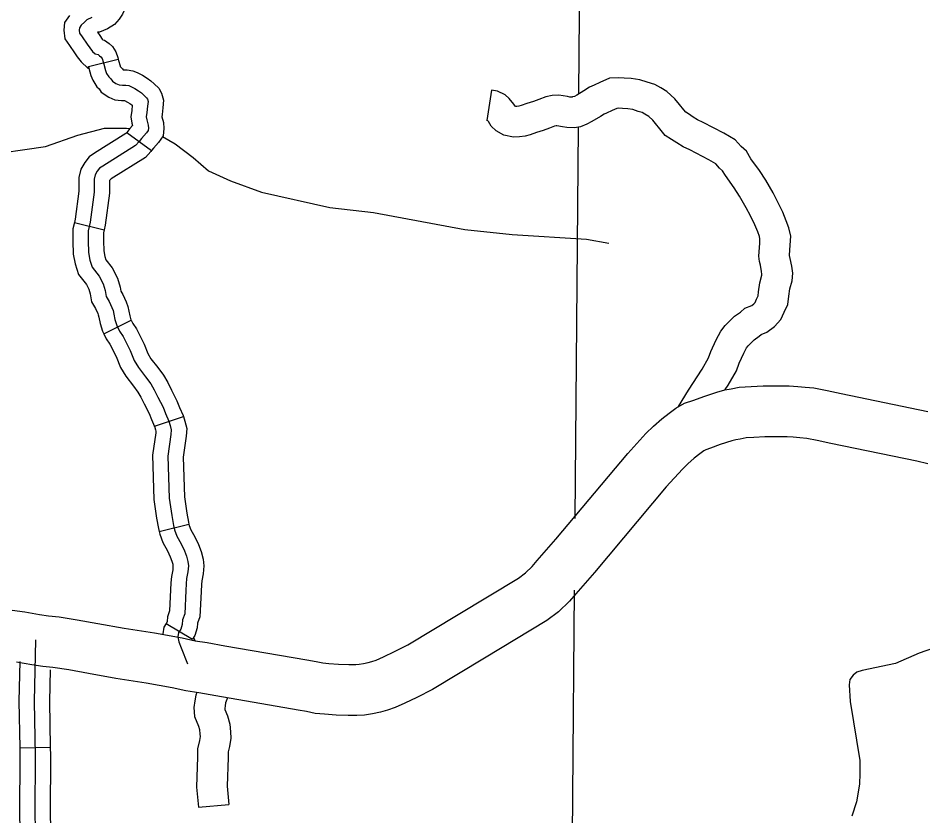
# Model space of a CAD drawing. Extents: x 1377389 to 1380723, y 1168351 to 1170484.
# Drawn here: x 1378415.9 to 1378504.6, y 1169165.8 to 1169244 of the extents above; entities that cross this region are included whole.
import ezdxf

# ---------------------------------------------------------------- set-up
doc = ezdxf.new("R2010")
doc.units = 0
doc.layers.add('B_Fill', color=7, linetype='Continuous')

msp = doc.modelspace()

# ---------------------------------------------------------------- linework, layer by layer
at = {"layer": 'B_Fill'}
for p, q in [((1378422.802, 1169239.27), (1378425.713, 1169239.997)), ((1378426.573, 1169232.794), (1378428.993, 1169231.021)), ((1378421.424, 1169223.978), (1378424.335, 1169223.251)), ((1378424.307, 1169213.045), (1378426.991, 1169214.386)), ((1378484.407, 1169207.326), (1378485.191, 1169207.564)), ((1378485.191, 1169207.564), (1378485.818, 1169207.654)), ((1378485.818, 1169207.654), (1378486.613, 1169207.831)), ((1378486.613, 1169207.831), (1378487.794, 1169207.893)), ((1378487.794, 1169207.893), (1378488.978, 1169207.946)), ((1378488.978, 1169207.946), (1378490.428, 1169207.972)), ((1378490.428, 1169207.972), (1378491.514, 1169207.972)), ((1378491.514, 1169207.972), (1378492.376, 1169207.904)), ((1378492.376, 1169207.904), (1378493.074, 1169207.826)), ((1378493.074, 1169207.826), (1378493.948, 1169207.747)), ((1378493.948, 1169207.747), (1378495.256, 1169207.491)), ((1378495.256, 1169207.491), (1378496.613, 1169207.209)), ((1378481.235, 1169206.259), (1378482.153, 1169206.566)), ((1378482.153, 1169206.566), (1378483.157, 1169206.926)), ((1378483.157, 1169206.926), (1378484.407, 1169207.326)), ((1378496.613, 1169207.209), (1378505.11, 1169205.452)), ((1378479.738, 1169205.284), (1378480.407, 1169205.762)), ((1378480.407, 1169205.762), (1378481.235, 1169206.259)), ((1378429.26, 1169204.01), (1378432.106, 1169204.958)), ((1378479.015, 1169204.705), (1378479.738, 1169205.284)), ((1378477.448, 1169203.28), (1378478.194, 1169203.997)), ((1378478.194, 1169203.997), (1378479.015, 1169204.705)), ((1378475.685, 1169201.328), (1378477.448, 1169203.28)), ((1378490.474, 1169202.972), (1378489.135, 1169202.948)), ((1378491.315, 1169202.972), (1378490.474, 1169202.972)), ((1378491.902, 1169202.925), (1378491.315, 1169202.972)), ((1378484.763, 1169202.191), (1378483.79, 1169201.841)), ((1378485.896, 1169202.552), (1378484.763, 1169202.191)), ((1378486.279, 1169202.669), (1378485.896, 1169202.552)), ((1378486.716, 1169202.732), (1378486.279, 1169202.669)), ((1378487.292, 1169202.86), (1378486.716, 1169202.732)), ((1378488.037, 1169202.899), (1378487.292, 1169202.86)), ((1378489.135, 1169202.948), (1378488.037, 1169202.899)), ((1378492.573, 1169202.851), (1378491.902, 1169202.925)), ((1378493.242, 1169202.791), (1378492.573, 1169202.851)), ((1378494.267, 1169202.59), (1378493.242, 1169202.791)), ((1378495.598, 1169202.313), (1378494.267, 1169202.59)), ((1378504.037, 1169200.569), (1378495.598, 1169202.313)), ((1378468.625, 1169192.915), (1378475.685, 1169201.328)), ((1378482.757, 1169201.295), (1378482.212, 1169200.859)), ((1378483.152, 1169201.578), (1378482.757, 1169201.295)), ((1378483.338, 1169201.69), (1378483.152, 1169201.578)), ((1378483.79, 1169201.841), (1378483.338, 1169201.69)), ((1378481.562, 1169200.299), (1378481.04, 1169199.797)), ((1378482.212, 1169200.859), (1378481.562, 1169200.299)), ((1378505.126, 1169200.315), (1378504.037, 1169200.569)), ((1378481.04, 1169199.797), (1378479.456, 1169198.044)), ((1378479.456, 1169198.044), (1378472.419, 1169189.659)), ((1378429.744, 1169193.665), (1378432.655, 1169194.392)), ((1378466.802, 1169190.837), (1378468.625, 1169192.915)), ((1378466.309, 1169190.254), (1378466.802, 1169190.837)), ((1378465.649, 1169189.613), (1378466.309, 1169190.254)), ((1378472.419, 1169189.659), (1378470.591, 1169187.574)), ((1378459.064, 1169185.536), (1378464.964, 1169189.098)), ((1378464.964, 1169189.098), (1378465.649, 1169189.613)), ((1378470.591, 1169187.574), (1378469.969, 1169186.838)), ((1378469.969, 1169186.838), (1378468.904, 1169185.805)), ((1378415.325, 1169185.971), (1378416.562, 1169185.786)), ((1378416.562, 1169185.786), (1378417.997, 1169185.53)), ((1378417.997, 1169185.53), (1378418.893, 1169185.412)), ((1378418.893, 1169185.412), (1378419.937, 1169185.305)), ((1378419.937, 1169185.305), (1378421.7, 1169185.029)), ((1378454.129, 1169182.567), (1378459.064, 1169185.536)), ((1378468.904, 1169185.805), (1378467.764, 1169184.948)), ((1378421.7, 1169185.029), (1378423.703, 1169184.66)), ((1378423.703, 1169184.66), (1378426.297, 1169184.197)), ((1378430.417, 1169184.647), (1378432.99, 1169183.104)), ((1378467.764, 1169184.948), (1378461.645, 1169181.253)), ((1378426.297, 1169184.197), (1378429.288, 1169183.729)), ((1378429.288, 1169183.729), (1378431.99, 1169183.247)), ((1378431.99, 1169183.247), (1378433.255, 1169182.968)), ((1378433.255, 1169182.968), (1378434.428, 1169182.793)), ((1378434.428, 1169182.793), (1378436.168, 1169182.482)), ((1378452.826, 1169181.915), (1378454.129, 1169182.567)), ((1378436.168, 1169182.482), (1378444.228, 1169181.086)), ((1378451.727, 1169181.402), (1378452.826, 1169181.915)), ((1378417.23, 1169180.588), (1378415.753, 1169180.852)), ((1378444.228, 1169181.086), (1378445.123, 1169180.929)), ((1378445.123, 1169180.929), (1378445.795, 1169180.794)), ((1378445.795, 1169180.794), (1378446.376, 1169180.734)), ((1378449.761, 1169180.728), (1378450.24, 1169180.824)), ((1378450.24, 1169180.824), (1378450.583, 1169180.927)), ((1378450.583, 1169180.927), (1378451.006, 1169181.074)), ((1378451.006, 1169181.074), (1378451.727, 1169181.402)), ((1378461.645, 1169181.253), (1378456.54, 1169178.183)), ((1378418.311, 1169180.445), (1378417.23, 1169180.588)), ((1378419.295, 1169180.344), (1378418.311, 1169180.445)), ((1378420.861, 1169180.1), (1378419.295, 1169180.344)), ((1378422.811, 1169179.74), (1378420.861, 1169180.1)), ((1378446.376, 1169180.734), (1378447.315, 1169180.665)), ((1378447.315, 1169180.665), (1378448.339, 1169180.642)), ((1378448.339, 1169180.642), (1378449.012, 1169180.642)), ((1378449.012, 1169180.642), (1378449.338, 1169180.657)), ((1378449.338, 1169180.657), (1378449.761, 1169180.728)), ((1378425.471, 1169179.266), (1378422.811, 1169179.74)), ((1378428.462, 1169178.797), (1378425.471, 1169179.266)), ((1378431.013, 1169178.342), (1378428.462, 1169178.797)), ((1378432.348, 1169178.048), (1378431.013, 1169178.342)), ((1378456.54, 1169178.183), (1378455.003, 1169177.413)), ((1378433.619, 1169177.859), (1378432.348, 1169178.048)), ((1378435.301, 1169177.557), (1378433.619, 1169177.859)), ((1378443.367, 1169176.161), (1378435.301, 1169177.557)), ((1378455.003, 1169177.413), (1378453.82, 1169176.861)), ((1378452.867, 1169176.428), (1378452.124, 1169176.169)), ((1378453.82, 1169176.861), (1378452.867, 1169176.428)), ((1378444.197, 1169176.015), (1378443.367, 1169176.161)), ((1378445.046, 1169175.845), (1378444.197, 1169176.015)), ((1378445.936, 1169175.753), (1378445.046, 1169175.845)), ((1378447.075, 1169175.669), (1378445.936, 1169175.753)), ((1378448.282, 1169175.642), (1378447.075, 1169175.669)), ((1378449.131, 1169175.642), (1378448.282, 1169175.642)), ((1378449.87, 1169175.677), (1378449.131, 1169175.642)), ((1378450.664, 1169175.809), (1378449.87, 1169175.677)), ((1378451.453, 1169175.967), (1378450.664, 1169175.809)), ((1378452.124, 1169176.169), (1378451.453, 1169175.967)), ((1378416.059, 1169172.477), (1378419.059, 1169172.525))]:
    msp.add_line(p, q, dxfattribs=at)
for points in [[(1378470.888, 1169236.627), (1378471.613, 1169321.859)], [(1378427.147, 1169246.953), (1378427, 1169246.524), (1378426.801, 1169246.086), (1378426.694, 1169245.73), (1378426.487, 1169245.133), (1378426.13, 1169244.391), (1378425.811, 1169243.912), (1378425.345, 1169243.368), (1378424.666, 1169242.953), (1378423.882, 1169242.622), (1378423.689, 1169242.622), (1378423.909, 1169242.311), (1378424.147, 1169241.954), (1378424.218, 1169241.861), (1378424.367, 1169241.829), (1378424.813, 1169241.51), (1378425.167, 1169241.215), (1378425.494, 1169240.691), (1378425.674, 1169240.15), (1378425.713, 1169239.997)], [(1378420.93, 1169244.276), (1378420.457, 1169243.567), (1378420.382, 1169242.81), (1378420.494, 1169241.964), (1378420.935, 1169241.323), (1378421.435, 1169240.614), (1378421.704, 1169240.21), (1378422.088, 1169239.708), (1378422.739, 1169239.11), (1378422.848, 1169239.087), (1378422.802, 1169239.27)], [(1378423.115, 1169244.08), (1378422.651, 1169243.827), (1378422.398, 1169243.595), (1378422.081, 1169243.299), (1378421.913, 1169243.046), (1378421.892, 1169242.835), (1378421.934, 1169242.518), (1378422.166, 1169242.18), (1378422.672, 1169241.462), (1378422.925, 1169241.082), (1378423.199, 1169240.723), (1378423.453, 1169240.491), (1378423.748, 1169240.428), (1378423.896, 1169240.322), (1378424.022, 1169240.217), (1378424.128, 1169240.048), (1378424.233, 1169239.731), (1378424.296, 1169239.478), (1378424.465, 1169238.866), (1378424.571, 1169238.591), (1378424.782, 1169238.253), (1378424.992, 1169238.063), (1378425.14, 1169237.831), (1378425.499, 1169237.599), (1378425.794, 1169237.472), (1378426.132, 1169237.43), (1378426.469, 1169237.43), (1378426.743, 1169237.388)], [(1378425.713, 1169239.997), (1378425.747, 1169239.859), (1378425.892, 1169239.335), (1378425.919, 1169239.264), (1378425.942, 1169239.227), (1378426.148, 1169239.041), (1378426.218, 1169238.931), (1378426.225, 1169238.93), (1378426.584, 1169238.93), (1378427.141, 1169238.844), (1378427.584, 1169238.667), (1378428.086, 1169238.403), (1378428.555, 1169238.126), (1378428.926, 1169237.841), (1378429.254, 1169237.567), (1378429.697, 1169237.124), (1378429.976, 1169236.636), (1378430.16, 1169235.959), (1378430.093, 1169235.216), (1378430.025, 1169234.56), (1378429.99, 1169234.33), (1378430.149, 1169233.787), (1378430.189, 1169233.183), (1378430.118, 1169232.476), (1378429.678, 1169231.814), (1378429.17, 1169231.261), (1378428.993, 1169231.021)], [(1378422.802, 1169239.27), (1378422.845, 1169239.097), (1378423.039, 1169238.396), (1378423.222, 1169237.919), (1378423.621, 1169237.28), (1378423.837, 1169237.086), (1378424.05, 1169236.75), (1378424.79, 1169236.27), (1378425.398, 1169236.01), (1378426.038, 1169235.93), (1378426.343, 1169235.93), (1378426.625, 1169235.781), (1378426.872, 1169235.636), (1378427.05, 1169235.499), (1378427.101, 1169235.456), (1378427.048, 1169234.937), (1378426.957, 1169234.332), (1378427.045, 1169233.713), (1378427.118, 1169233.463), (1378426.848, 1169233.169), (1378426.573, 1169232.794)], [(1378485.25, 1169207.595), (1378485.529, 1169208.026), (1378486.347, 1169209.435), (1378486.613, 1169210.19), (1378487.052, 1169211.143), (1378487.336, 1169211.68), (1378487.482, 1169211.867), (1378487.699, 1169212.085), (1378488.089, 1169212.475), (1378488.574, 1169212.811), (1378488.769, 1169212.982), (1378489.322, 1169213.203), (1378490.084, 1169213.775), (1378490.698, 1169214.457), (1378491.036, 1169215.19), (1378491.373, 1169215.922), (1378491.483, 1169216.742), (1378491.59, 1169217.46), (1378491.802, 1169218.265), (1378491.874, 1169218.987), (1378491.759, 1169219.677), (1378491.627, 1169220.424), (1378491.552, 1169220.725), (1378491.545, 1169220.773), (1378491.615, 1169221.754), (1378491.67, 1169222.626), (1378491.48, 1169223.45), (1378491.234, 1169224.139), (1378490.88, 1169224.98), (1378490.408, 1169225.968), (1378489.934, 1169226.875), (1378489.214, 1169228.104), (1378488.608, 1169229.056), (1378487.77, 1169230.215), (1378487.323, 1169230.96), (1378486.803, 1169231.428), (1378486.215, 1169232.066), (1378485.1, 1169232.725), (1378483.093, 1169233.771), (1378482.535, 1169234.032), (1378482.105, 1169234.297), (1378481.629, 1169234.614), (1378481.374, 1169234.777), (1378481.176, 1169235.019), (1378480.771, 1169235.545), (1378480.311, 1169236.108), (1378479.506, 1169236.807), (1378478.914, 1169237.158), (1378478.331, 1169237.509), (1378477.597, 1169237.729), (1378476.883, 1169237.956), (1378476.01, 1169238.102), (1378475.336, 1169238.134), (1378474.777, 1169238.167), (1378473.909, 1169238.119), (1378472.946, 1169237.695), (1378472.393, 1169237.446), (1378471.929, 1169237.252), (1378471.389, 1169236.88), (1378470.694, 1169236.468), (1378470.447, 1169236.335), (1378470.277, 1169236.273), (1378470.246, 1169236.267), (1378469.991, 1169236.272), (1378469.792, 1169236.305), (1378468.925, 1169236.458), (1378468.283, 1169236.426), (1378467.638, 1169236.292), (1378466.981, 1169236.026), (1378466.429, 1169235.846), (1378465.777, 1169235.624), (1378465.244, 1169235.446), (1378465.008, 1169235.383), (1378464.791, 1169235.349), (1378464.715, 1169235.347), (1378464.631, 1169235.363), (1378464.506, 1169235.577), (1378464.059, 1169236.135), (1378463.673, 1169236.474), (1378462.897, 1169236.842), (1378462.307, 1169236.929), (1378461.866, 1169233.962)], [(1378426.743, 1169237.388), (1378426.954, 1169237.303), (1378427.355, 1169237.092), (1378427.714, 1169236.881), (1378427.988, 1169236.67), (1378428.241, 1169236.459), (1378428.494, 1169236.205), (1378428.579, 1169236.058), (1378428.642, 1169235.825), (1378428.6, 1169235.361), (1378428.536, 1169234.749), (1378428.473, 1169234.326), (1378428.515, 1169234.031), (1378428.663, 1169233.524), (1378428.684, 1169233.207), (1378428.663, 1169232.996), (1378428.494, 1169232.743), (1378428.009, 1169232.215), (1378427.777, 1169231.899), (1378427.418, 1169231.518), (1378424.212, 1169229.492), (1378423.896, 1169229.281), (1378423.664, 1169228.985), (1378423.453, 1169228.647), (1378423.368, 1169228.225), (1378423.368, 1169226.937), (1378422.976, 1169224.002), (1378422.763, 1169223.15), (1378422.763, 1169222.155), (1378422.799, 1169221.019), (1378422.941, 1169220.273), (1378423.154, 1169219.598), (1378423.863, 1169218.71), (1378424.254, 1169217.964), (1378424.431, 1169217.289), (1378424.538, 1169216.721), (1378424.821, 1169216.224), (1378425.105, 1169215.62), (1378425.212, 1169215.336), (1378425.283, 1169214.981), (1378425.389, 1169214.448), (1378425.567, 1169213.88), (1378425.851, 1169213.311), (1378426.205, 1169212.778), (1378426.88, 1169211.429), (1378427.27, 1169210.434), (1378427.696, 1169209.759), (1378428.406, 1169208.836), (1378428.903, 1169208.161), (1378429.257, 1169207.557), (1378429.612, 1169206.847), (1378430.109, 1169205.853), (1378430.358, 1169205.249), (1378430.677, 1169204.503), (1378430.819, 1169204.077), (1378430.925, 1169203.65), (1378430.89, 1169203.189), (1378430.57, 1169201.058), (1378430.712, 1169196.938), (1378430.961, 1169195.233), (1378431.138, 1169194.274), (1378431.245, 1169193.848), (1378431.458, 1169193.208), (1378431.884, 1169192.462), (1378432.203, 1169191.788), (1378432.416, 1169191.255), (1378432.558, 1169190.722), (1378432.593, 1169190.296), (1378432.558, 1169189.728), (1378432.416, 1169189.053), (1378432.38, 1169188.556), (1378432.345, 1169187.881), (1378432.238, 1169185.608), (1378432.025, 1169185.004), (1378431.99, 1169184.542), (1378431.848, 1169184.116), (1378431.635, 1169183.761), (1378431.564, 1169183.334), (1378431.671, 1169182.873), (1378431.884, 1169182.269), (1378432.522, 1169180.706)], [(1378480.648, 1169205.934), (1378481.647, 1169207.547), (1378482.971, 1169209.595), (1378483.611, 1169210.697), (1378483.83, 1169211.32), (1378484.362, 1169212.473), (1378484.807, 1169213.314), (1378485.228, 1169213.855), (1378485.577, 1169214.205), (1378486.158, 1169214.787), (1378486.726, 1169215.18), (1378487.178, 1169215.576), (1378487.839, 1169215.841), (1378488.049, 1169215.998), (1378488.164, 1169216.126), (1378488.311, 1169216.446), (1378488.459, 1169216.767), (1378488.512, 1169217.163), (1378488.647, 1169218.065), (1378488.84, 1169218.799), (1378488.849, 1169218.888), (1378488.802, 1169219.17), (1378488.691, 1169219.8), (1378488.604, 1169220.148), (1378488.53, 1169220.666), (1378488.622, 1169221.954), (1378488.648, 1169222.378), (1378488.596, 1169222.606), (1378488.437, 1169223.052), (1378488.143, 1169223.751), (1378487.725, 1169224.626), (1378487.309, 1169225.42), (1378486.653, 1169226.541), (1378486.125, 1169227.371), (1378485.263, 1169228.561), (1378484.981, 1169229.032), (1378484.692, 1169229.292), (1378484.309, 1169229.708), (1378483.642, 1169230.102), (1378481.764, 1169231.081), (1378481.109, 1169231.387), (1378480.486, 1169231.771), (1378479.991, 1169232.101), (1378479.356, 1169232.506), (1378478.825, 1169233.155), (1378478.42, 1169233.682), (1378478.151, 1169234.01), (1378477.743, 1169234.365), (1378477.375, 1169234.583), (1378477.109, 1169234.743), (1378476.71, 1169234.863), (1378476.178, 1169235.033), (1378475.691, 1169235.114), (1378475.176, 1169235.138), (1378474.772, 1169235.162), (1378474.62, 1169235.154), (1378474.167, 1169234.954), (1378473.587, 1169234.693), (1378473.372, 1169234.603), (1378473.006, 1169234.351), (1378472.171, 1169233.856), (1378471.682, 1169233.593), (1378471.045, 1169233.359), (1378470.467, 1169233.263), (1378469.721, 1169233.276), (1378469.286, 1169233.348), (1378468.737, 1169233.445), (1378468.666, 1169233.441), (1378468.512, 1169233.41), (1378468.011, 1169233.206), (1378467.378, 1169233), (1378466.735, 1169232.781), (1378466.11, 1169232.573), (1378465.63, 1169232.443), (1378465.069, 1169232.356), (1378464.476, 1169232.338), (1378463.537, 1169232.518), (1378462.789, 1169232.952), (1378462.286, 1169233.428), (1378462.026, 1169233.874), (1378461.968, 1169233.947), (1378461.866, 1169233.962)], [(1378421.768, 1169232.516), (1378424.367, 1169233.214), (1378426.522, 1169233.222), (1378426.864, 1169233.186)], [(1378470.534, 1169194.956), (1378470.86, 1169233.281)], [(1378381.99, 1169228.621), (1378384.246, 1169227.295), (1378385.774, 1169226.788), (1378387.035, 1169226.636), (1378388.428, 1169226.827), (1378389.559, 1169227.113), (1378393.328, 1169229.019), (1378394.707, 1169229.81), (1378395.974, 1169230.279), (1378399.974, 1169230.788), (1378407.625, 1169230.479), (1378412.234, 1169230.501), (1378418.6, 1169231.404), (1378421.768, 1169232.516)], [(1378426.623, 1169232.861), (1378426.457, 1169232.685), (1378423.395, 1169230.75), (1378422.864, 1169230.395), (1378422.434, 1169229.848), (1378422.035, 1169229.21), (1378421.868, 1169228.373), (1378421.868, 1169227.037), (1378421.5, 1169224.284), (1378421.424, 1169223.978)], [(1378430.064, 1169232.394), (1378431.306, 1169231.688), (1378433.073, 1169230.326), (1378434.579, 1169229.018), (1378436.717, 1169228.045), (1378439.755, 1169226.932), (1378446.474, 1169225.441), (1378450.756, 1169224.956), (1378459.695, 1169223.274), (1378464.335, 1169222.797), (1378471.65, 1169222.339), (1378473.814, 1169221.947)], [(1378428.992, 1169231.019), (1378428.931, 1169230.936), (1378428.38, 1169230.352), (1378425.029, 1169228.234), (1378424.927, 1169228.166), (1378424.893, 1169228.122), (1378424.87, 1169228.085), (1378424.868, 1169228.077), (1378424.868, 1169226.837), (1378424.452, 1169223.72), (1378424.335, 1169223.251)], [(1378421.424, 1169223.978), (1378421.263, 1169223.334), (1378421.263, 1169222.132), (1378421.303, 1169220.854), (1378421.484, 1169219.905), (1378421.807, 1169218.88), (1378422.601, 1169217.886), (1378422.846, 1169217.419), (1378422.967, 1169216.96), (1378423.11, 1169216.196), (1378423.489, 1169215.532), (1378423.722, 1169215.037), (1378423.765, 1169214.923), (1378423.812, 1169214.687), (1378423.934, 1169214.076), (1378424.171, 1169213.317), (1378424.307, 1169213.045)], [(1378424.335, 1169223.251), (1378424.263, 1169222.965), (1378424.263, 1169222.178), (1378424.294, 1169221.183), (1378424.398, 1169220.64), (1378424.5, 1169220.316), (1378425.125, 1169219.534), (1378425.661, 1169218.509), (1378425.895, 1169217.618), (1378425.965, 1169217.245), (1378426.154, 1169216.916), (1378426.489, 1169216.203), (1378426.659, 1169215.748), (1378426.754, 1169215.274), (1378426.845, 1169214.819), (1378426.963, 1169214.442), (1378426.991, 1169214.386)], [(1378426.991, 1169214.386), (1378427.151, 1169214.065), (1378427.506, 1169213.532), (1378428.252, 1169212.039), (1378428.614, 1169211.115), (1378428.928, 1169210.619), (1378429.604, 1169209.738), (1378430.156, 1169208.988), (1378430.576, 1169208.273), (1378430.954, 1169207.517), (1378431.476, 1169206.474), (1378431.741, 1169205.829), (1378432.08, 1169205.036), (1378432.106, 1169204.959)], [(1378424.307, 1169213.045), (1378424.55, 1169212.557), (1378424.905, 1169212.025), (1378425.508, 1169210.818), (1378425.926, 1169209.754), (1378426.464, 1169208.9), (1378427.207, 1169207.934), (1378427.649, 1169207.334), (1378427.938, 1169206.841), (1378428.27, 1169206.177), (1378428.743, 1169205.231), (1378428.974, 1169204.668), (1378429.274, 1169203.969), (1378429.26, 1169204.009)], [(1378432.106, 1169204.958), (1378432.26, 1169204.496), (1378432.44, 1169203.778), (1378432.381, 1169203.02), (1378432.074, 1169200.972), (1378432.209, 1169197.072), (1378432.441, 1169195.478), (1378432.605, 1169194.592), (1378432.655, 1169194.392)], [(1378429.26, 1169204.01), (1378429.378, 1169203.657), (1378429.411, 1169203.523), (1378429.398, 1169203.358), (1378429.067, 1169201.144), (1378429.216, 1169196.803), (1378429.481, 1169194.988), (1378429.672, 1169193.955), (1378429.744, 1169193.665)], [(1378432.655, 1169194.392), (1378432.686, 1169194.267), (1378432.834, 1169193.823), (1378433.215, 1169193.156), (1378433.579, 1169192.387), (1378433.842, 1169191.728), (1378434.042, 1169190.979), (1378434.097, 1169190.311), (1378434.048, 1169189.525), (1378433.905, 1169188.844), (1378433.878, 1169188.463), (1378433.843, 1169187.806), (1378433.726, 1169185.317), (1378433.506, 1169184.692), (1378433.471, 1169184.243), (1378433.219, 1169183.486), (1378432.99, 1169183.104)], [(1378429.744, 1169193.665), (1378429.803, 1169193.428), (1378430.081, 1169192.594), (1378430.552, 1169191.769), (1378430.827, 1169191.188), (1378430.99, 1169190.782), (1378431.074, 1169190.465), (1378431.089, 1169190.28), (1378431.067, 1169189.93), (1378430.927, 1169189.262), (1378430.883, 1169188.648), (1378430.847, 1169187.955), (1378430.75, 1169185.898), (1378430.545, 1169185.316), (1378430.509, 1169184.841), (1378430.477, 1169184.746), (1378430.417, 1169184.647)], [(1378470.132, 1169147.648), (1378470.474, 1169187.929)], [(1378430.417, 1169184.647), (1378430.202, 1169184.288), (1378430.095, 1169183.642)], [(1378510.095, 1169183.764), (1378504.253, 1169181.732), (1378501.941, 1169180.72), (1378498.683, 1169180.047), (1378498.148, 1169179.875), (1378497.775, 1169179.606), (1378497.466, 1169179.159), (1378497.398, 1169178.637), (1378497.494, 1169177.018), (1378498.442, 1169171.234), (1378498.451, 1169169.953), (1378498.415, 1169168.892), (1378498.114, 1169167.183), (1378497.667, 1169165.752)], [(1378417.614, 1169183.059), (1378417.486, 1169177.022), (1378417.572, 1169171.697), (1378417.529, 1169165.986), (1378417.572, 1169164.611)], [(1378433.11, 1169183.304), (1378433.113, 1169183.292), (1378433.222, 1169182.983)], [(1378416.068, 1169180.935), (1378415.986, 1169177.026), (1378416.059, 1169172.477)], [(1378419.051, 1169180.1), (1378418.986, 1169177.018), (1378419.058, 1169172.525)], [(1378433.426, 1169177.893), (1378433.336, 1169177.639), (1378433.241, 1169177.072), (1378433.143, 1169176.434), (1378433.208, 1169175.53), (1378433.594, 1169174.586), (1378433.697, 1169174.255), (1378433.723, 1169173.816), (1378433.744, 1169173.565), (1378433.675, 1169173.177), (1378433.506, 1169172.374), (1378433.506, 1169171.57), (1378433.397, 1169168.623), (1378433.584, 1169166.643), (1378436.571, 1169166.924)], [(1378436.423, 1169177.363), (1378436.251, 1169176.883), (1378436.204, 1169176.598), (1378436.16, 1169176.312), (1378436.166, 1169176.222), (1378436.419, 1169175.603), (1378436.67, 1169174.798), (1378436.716, 1169174.029), (1378436.766, 1169173.427), (1378436.621, 1169172.608), (1378436.506, 1169172.061), (1378436.506, 1169171.515), (1378436.403, 1169168.709), (1378436.571, 1169166.924)], [(1378416.059, 1169172.477), (1378416.072, 1169171.691), (1378416.029, 1169165.968), (1378416.073, 1169164.559), (1378416.159, 1169162.32), (1378416.176, 1169161.885)], [(1378419.058, 1169172.525), (1378419.072, 1169171.704), (1378419.029, 1169166.003), (1378419.071, 1169164.664), (1378419.156, 1169162.437), (1378419.173, 1169162.003)]]:
    msp.add_lwpolyline(points, dxfattribs=at)

doc.saveas('drawing.dxf')
